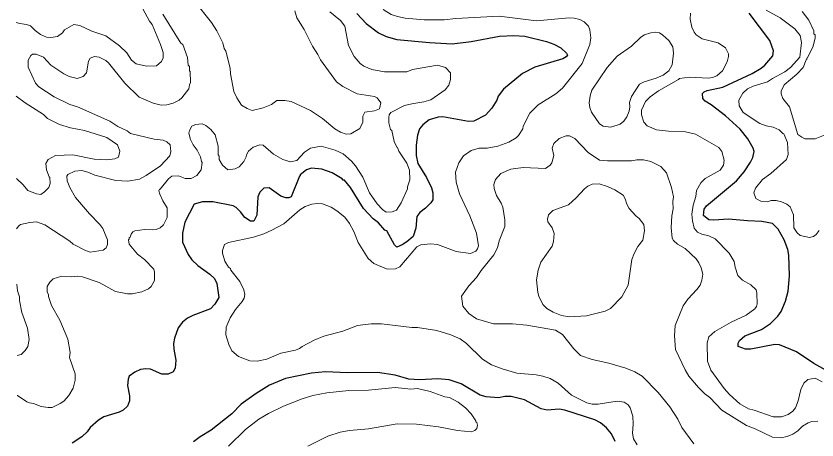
# Model space of a CAD drawing. Extents: x 447.8 to 473.9, y 7733.1 to 7760.8.
# Drawn here: x 447.815 to 451.054, y 7746.626 to 7748.341 of the extents above; entities that cross this region are included whole.
import ezdxf

# ---------------------------------------------------------------- set-up
doc = ezdxf.new("R2010")
doc.units = 0
doc.header["$LTSCALE"] = 0.032
doc.layers.add('1', color=7, linetype='Continuous', lineweight=25)
doc.layers.add('2', color=7, linetype='Continuous', lineweight=13)

msp = doc.modelspace()

# ---------------------------------------------------------------- linework, layer by layer
at = {"layer": '1'}
for points in [[(449.1931, 7748.3517), (449.2314, 7748.3111), (449.2814, 7748.2724), (449.3117, 7748.2577), (449.355, 7748.2465), (449.4867, 7748.2336), (449.5791, 7748.2281), (449.6555, 7748.2377), (449.7705, 7748.26), (449.8286, 7748.2624), (449.8728, 7748.2593), (449.9605, 7748.2374), (449.9898, 7748.2267), (450.0177, 7748.2117), (450.0415, 7748.1901), (450.0452, 7748.1823), (450.0398, 7748.176), (450.0267, 7748.1685), (449.9129, 7748.1347), (449.8638, 7748.1087), (449.7871, 7748.045), (449.7645, 7748.0162), (449.7593, 7748.0012), (449.7391, 7747.9688), (449.7144, 7747.9403), (449.6667, 7747.9155), (449.6451, 7747.9138), (449.5412, 7747.933), (449.522, 7747.9316), (449.4857, 7747.9208), (449.4598, 7747.9003), (449.4467, 7747.8841), (449.4386, 7747.8597), (449.4331, 7747.8193), (449.4338, 7747.7771), (449.4406, 7747.7448), (449.4749, 7747.6882), (449.4955, 7747.6468), (449.5012, 7747.626), (449.5012, 7747.5982), (449.4925, 7747.5852), (449.4718, 7747.5645), (449.4484, 7747.5466), (449.4367, 7747.5297), (449.4322, 7747.4833), (449.421, 7747.4497), (449.3963, 7747.4275), (449.3766, 7747.415), (449.3548, 7747.4067), (449.3452, 7747.4153), (449.3146, 7747.4726), (449.3068, 7747.475), (449.2806, 7747.505)], [(450.8299, 7747.0736), (450.8666, 7747.098), (450.8961, 7747.1269), (450.9091, 7747.1458), (450.9267, 7747.1875), (450.9376, 7747.2284), (450.9424, 7747.2906), (450.9408, 7747.3743), (450.9364, 7747.3966), (450.9218, 7747.4365), (450.8965, 7747.4788), (450.8745, 7747.5023), (450.8306, 7747.5105), (450.7729, 7747.5121), (450.6963, 7747.5201), (450.6371, 7747.5154), (450.617, 7747.5169), (450.5951, 7747.5338), (450.5976, 7747.5596), (450.6076, 7747.5734), (450.7286, 7747.6744), (450.7591, 7747.7103), (450.7853, 7747.7494), (450.7949, 7747.7688), (450.8006, 7747.7926), (450.7965, 7747.8071), (450.7746, 7747.8449), (450.7431, 7747.8839), (450.6846, 7747.9368), (450.6261, 7747.9817), (450.6018, 7747.9964), (450.5927, 7748.0071), (450.5906, 7748.0277), (450.5978, 7748.0348), (450.6103, 7748.0403), (450.6728, 7748.0532), (450.792, 7748.1087), (450.8279, 7748.1298), (450.8427, 7748.142), (450.8758, 7748.1801), (450.8782, 7748.2003), (450.863, 7748.2416), (450.7797, 7748.3522)], [(449.1381, 7747.6776), (449.1344, 7747.6829), (449.0937, 7747.7063), (449.052, 7747.7223), (449.0107, 7747.7262), (448.9896, 7747.7195), (448.9643, 7747.6987), (448.9648, 7747.6945), (448.9617, 7747.6929), (448.9273, 7747.6102), (448.9189, 7747.6052), (448.9064, 7747.6052), (448.8859, 7747.6122), (448.8386, 7747.6458), (448.8176, 7747.6446), (448.8008, 7747.6292), (448.7933, 7747.6093), (448.7893, 7747.5357), (448.7766, 7747.5114), (448.7636, 7747.5117), (448.74, 7747.5256), (448.7234, 7747.5493), (448.706, 7747.5667), (448.6937, 7747.5732), (448.6118, 7747.5891), (448.5697, 7747.5899), (448.5354, 7747.5802), (448.4978, 7747.5077), (448.488, 7747.4622), (448.4882, 7747.4262), (448.5116, 7747.3767), (448.5262, 7747.3553), (448.5508, 7747.3317), (448.5989, 7747.2971), (448.618, 7747.2791), (448.6274, 7747.2589), (448.6354, 7747.2031), (448.6194, 7747.1756), (448.6016, 7747.1563), (448.531, 7747.1305), (448.5092, 7747.1196), (448.4891, 7747.1035), (448.4705, 7747.0804), (448.4562, 7747.0385), (448.452, 7747.0172), (448.4531, 7746.9931), (448.4615, 7746.9494), (448.4592, 7746.9173), (448.4504, 7746.9024), (448.4303, 7746.8926), (448.405, 7746.8929), (448.3597, 7746.9134), (448.3402, 7746.9142), (448.3193, 7746.9109), (448.2964, 7746.9004), (448.2734, 7746.8839), (448.2693, 7746.8724), (448.2668, 7746.8469), (448.2739, 7746.8052), (448.2739, 7746.7847), (448.2664, 7746.7633), (448.2486, 7746.7469), (448.2328, 7746.7385), (448.1706, 7746.7194), (448.1494, 7746.7072), (448.1155, 7746.6772), (448.1034, 7746.6588), (448.0811, 7746.6387), (448.0428, 7746.6138)], [(449.2806, 7747.505), (449.26, 7747.5209), (449.2209, 7747.5624), (449.1679, 7747.647), (449.143, 7747.6772), (449.1381, 7747.6776)], [(450.7652, 7746.9939), (450.7357, 7747.0046), (450.7357, 7747.0177), (450.7403, 7747.0287), (450.7626, 7747.0478), (450.8299, 7747.0736)], [(451.112, 7746.8967), (451.0415, 7746.9352), (450.971, 7746.9833), (450.9027, 7747.0119), (450.8831, 7747.012), (450.7866, 7746.9943), (450.7652, 7746.9939)], [(450.2386, 7746.6208), (450.2236, 7746.651), (450.2033, 7746.6761), (450.179, 7746.6963), (450.1557, 7746.7073), (450.0347, 7746.7475), (450.011, 7746.7514), (449.9626, 7746.7475), (449.9385, 7746.7524), (449.8715, 7746.7885), (449.817, 7746.8019), (449.7913, 7746.8019), (449.7661, 7746.7972), (449.7167, 7746.8006), (449.6923, 7746.8083), (449.6154, 7746.8531), (449.5666, 7746.8694), (449.5205, 7746.8733), (449.4467, 7746.8701), (449.4034, 7746.872), (449.3488, 7746.8881), (449.2766, 7746.8991), (449.1552, 7746.8982), (449.0667, 7746.9022), (449.0106, 7746.8965), (448.9051, 7746.8747), (448.8404, 7746.8483), (448.7858, 7746.8146), (448.7255, 7746.7709), (448.6886, 7746.7327), (448.6045, 7746.6668), (448.5598, 7746.6398), (448.5331, 7746.6186)]]:
    msp.add_lwpolyline(points, dxfattribs=at)
at = {"layer": '2'}
for points in [[(447.8154, 7748.3152), (447.8302, 7748.3103), (447.8579, 7748.3073), (447.8743, 7748.3011), (447.8922, 7748.2821), (447.9144, 7748.2659), (447.9382, 7748.2561), (447.9562, 7748.2545), (447.9838, 7748.2585), (448.003, 7748.273), (448.0121, 7748.2851), (448.0487, 7748.307), (448.0738, 7748.303), (448.1218, 7748.2804), (448.1786, 7748.2608), (448.2337, 7748.221), (448.2629, 7748.1916), (448.2827, 7748.1627), (448.3007, 7748.1477), (448.3431, 7748.1383), (448.3834, 7748.1391), (448.4036, 7748.1573), (448.411, 7748.1723), (448.4109, 7748.1938), (448.4002, 7748.2262), (448.3658, 7748.3063), (448.355, 7748.3203), (448.31, 7748.4029)], [(448.9433, 7748.3623), (448.9514, 7748.3331), (448.9805, 7748.2859), (449.0137, 7748.2195), (449.0362, 7748.1855), (449.0461, 7748.1641), (449.1115, 7748.0745), (449.1367, 7748.0563), (449.1947, 7748.0262), (449.2648, 7748.0156), (449.2761, 7748.0105), (449.2903, 7747.9904), (449.2848, 7747.9657), (449.2648, 7747.9569), (449.2261, 7747.9519), (449.2175, 7747.9354), (449.2174, 7747.9117), (449.2062, 7747.8858), (449.1693, 7747.8642), (449.1498, 7747.8627), (449.1279, 7747.8712), (449.1052, 7747.8841), (449.0553, 7747.9268), (449.0058, 7747.9594), (448.9285, 7747.9948), (448.9029, 7747.9996), (448.8698, 7747.9995), (448.8481, 7747.9833), (448.8144, 7747.9697), (448.7708, 7747.9595), (448.7495, 7747.9673), (448.7272, 7747.9803), (448.708, 7748.0101), (448.6958, 7748.0361), (448.6828, 7748.1078), (448.6819, 7748.1307), (448.6642, 7748.1986), (448.6577, 7748.2102), (448.6514, 7748.2323), (448.6274, 7748.2809), (448.6054, 7748.3143), (448.5371, 7748.4016)], [(449.3889, 7748.3322), (449.358, 7748.3387), (449.3322, 7748.3477), (449.3035, 7748.3646), (449.3005, 7748.3702), (449.2939, 7748.3718)], [(451.0635, 7747.4738), (451.0514, 7747.4577), (451.0404, 7747.449), (451.0244, 7747.4456), (450.9867, 7747.4529), (450.974, 7747.4646), (450.9599, 7747.4843), (450.9597, 7747.5369), (450.9455, 7747.569), (450.9328, 7747.5795), (450.9106, 7747.5898), (450.8895, 7747.5955), (450.8691, 7747.5947), (450.8526, 7747.59), (450.8277, 7747.5916), (450.8062, 7747.6028), (450.7992, 7747.6256), (450.806, 7747.6447), (450.8342, 7747.6797), (450.8671, 7747.7038), (450.9304, 7747.7607), (450.9376, 7747.7815), (450.9353, 7747.829), (450.9199, 7747.8647), (450.9161, 7747.8655), (450.9013, 7747.8805), (450.8772, 7747.8909), (450.8483, 7747.8966), (450.8225, 7747.9064), (450.7562, 7747.951), (450.7389, 7747.9775), (450.7387, 7748.0006), (450.7549, 7748.029), (450.7728, 7748.0461), (450.7959, 7748.057), (450.8539, 7748.0748), (450.8741, 7748.0888), (450.9243, 7748.1151), (450.947, 7748.1324), (450.9849, 7748.1744), (450.9912, 7748.2343), (450.9856, 7748.2616), (450.9642, 7748.2895), (450.9049, 7748.3334), (450.8492, 7748.3652)], [(448.409, 7748.3484), (448.4818, 7748.2312), (448.4895, 7748.2256), (448.5088, 7748.1732), (448.5119, 7748.1419)], [(449.1957, 7747.0898), (449.1374, 7747.0665), (449.0597, 7747.0469), (449.0211, 7747.03), (448.9727, 7747.0042), (448.9621, 7746.9958), (448.945, 7746.989), (448.8862, 7746.9776), (448.8291, 7746.9533), (448.7911, 7746.945), (448.7613, 7746.9464), (448.715, 7746.9643), (448.6877, 7746.9871), (448.6753, 7747.012), (448.6644, 7747.0513), (448.6648, 7747.0823), (448.6818, 7747.1208), (448.7031, 7747.154), (448.7305, 7747.1871), (448.7377, 7747.2004), (448.741, 7747.2145), (448.7366, 7747.2341), (448.7209, 7747.2675), (448.6845, 7747.313), (448.6828, 7747.32), (448.675, 7747.3254), (448.6599, 7747.3497), (448.65, 7747.3823), (448.65, 7747.3931), (448.6584, 7747.4168), (448.6742, 7747.4256), (448.7754, 7747.4471), (448.8175, 7747.4605), (448.8503, 7747.4745), (448.8977, 7747.5), (448.963, 7747.5567), (448.985, 7747.5712), (449.0113, 7747.5796), (449.0345, 7747.5826), (449.055, 7747.5818), (449.0891, 7747.5675), (449.113, 7747.5527), (449.1444, 7747.5273), (449.1642, 7747.5015), (449.181, 7747.4695), (449.1987, 7747.4246), (449.2394, 7747.3598), (449.2626, 7747.3397), (449.316, 7747.3166), (449.3493, 7747.318), (449.3678, 7747.3262), (449.4359, 7747.4082), (449.4527, 7747.4151), (449.4908, 7747.4199), (449.5203, 7747.4175), (449.5953, 7747.3893), (449.6537, 7747.3809), (449.6741, 7747.3896), (449.6816, 7747.399), (449.6854, 7747.4119), (449.6767, 7747.4627), (449.6503, 7747.5328), (449.6087, 7747.6223), (449.5958, 7747.669), (449.5928, 7747.7091), (449.6063, 7747.7477), (449.6249, 7747.7752), (449.6553, 7747.7971), (449.688, 7747.8061), (449.7208, 7747.8069), (449.7639, 7747.8141), (449.8079, 7747.8315), (449.8376, 7747.8485), (449.8471, 7747.8578), (449.8642, 7747.8842), (449.8657, 7747.8961), (449.8925, 7747.9481), (449.9269, 7747.9816), (449.9979, 7748.0259), (450.0246, 7748.0492), (450.105, 7748.1496), (450.1352, 7748.2261), (450.1398, 7748.2521), (450.1359, 7748.2848), (450.1296, 7748.3006), (450.1127, 7748.3176), (450.095, 7748.3273), (450.0725, 7748.3328), (450.0515, 7748.3337), (449.9198, 7748.3209), (449.7696, 7748.3409), (449.5932, 7748.3308), (449.5471, 7748.3251), (449.4663, 7748.3251), (449.3889, 7748.3322)], [(449.0837, 7748.3576), (449.1276, 7748.3234), (449.1454, 7748.3006), (449.1599, 7748.2221), (449.1826, 7748.1769), (449.2063, 7748.1493), (449.222, 7748.1384), (449.254, 7748.1247), (449.3053, 7748.115), (449.3955, 7748.1158), (449.4185, 7748.1248), (449.5191, 7748.1429), (449.5516, 7748.1326), (449.5717, 7748.1106), (449.5717, 7748.0845), (449.5649, 7748.0614), (449.5504, 7748.0424), (449.4925, 7748.0017), (449.465, 7747.9933), (449.4156, 7747.9858), (449.3867, 7747.9785), (449.3315, 7747.9506), (449.3248, 7747.9415), (449.3225, 7747.931), (449.3234, 7747.9091), (449.3295, 7747.8816), (449.3344, 7747.8779), (449.3438, 7747.8335), (449.355, 7747.8102), (449.3584, 7747.8093), (449.3634, 7747.7944), (449.396, 7747.7465), (449.4066, 7747.7171), (449.4082, 7747.6789), (449.3988, 7747.6507), (449.3986, 7747.6424), (449.3729, 7747.5852), (449.3538, 7747.5565), (449.336, 7747.5491), (449.3116, 7747.5482), (449.2971, 7747.5579), (449.2755, 7747.5817), (449.2442, 7747.6256), (449.2172, 7747.6888), (449.1881, 7747.7348), (449.1715, 7747.7545), (449.1388, 7747.7831), (449.1055, 7747.7982), (449.0491, 7747.8143), (449.006, 7747.8071), (448.9819, 7747.7905), (448.9509, 7747.7573), (448.9253, 7747.7511), (448.8945, 7747.7603), (448.857, 7747.7822), (448.8149, 7747.8183), (448.8016, 7747.8207), (448.7739, 7747.8106), (448.7558, 7747.7943), (448.7471, 7747.7802), (448.7459, 7747.7713), (448.7363, 7747.7524)], [(450.5423, 7748.3525), (450.5418, 7748.3288), (450.5481, 7748.2959), (450.5576, 7748.2751), (450.5661, 7748.2644), (450.5904, 7748.2488), (450.6542, 7748.2325), (450.6846, 7748.2119), (450.6968, 7748.1879), (450.697, 7748.1774), (450.6905, 7748.1563), (450.6722, 7748.1195), (450.6497, 7748.0993), (450.6317, 7748.0922), (450.6152, 7748.0894), (450.5389, 7748.0933), (450.4977, 7748.0885), (450.4943, 7748.0841), (450.4136, 7748.0389), (450.3794, 7748.0139), (450.3606, 7747.9952), (450.3445, 7747.9606), (450.3445, 7747.9414), (450.3534, 7747.9123), (450.3679, 7747.8966), (450.4054, 7747.8809), (450.4532, 7747.8753), (450.5226, 7747.872), (450.5629, 7747.8633), (450.6569, 7747.8094), (450.6697, 7747.7931), (450.6793, 7747.7585), (450.676, 7747.7379), (450.6632, 7747.7179), (450.6022, 7747.6842), (450.5842, 7747.6668), (450.5666, 7747.636), (450.564, 7747.6116), (450.5541, 7747.5764), (450.5484, 7747.5395), (450.5502, 7747.5121), (450.5574, 7747.4827), (450.5716, 7747.4672), (450.588, 7747.4585), (450.6172, 7747.4526), (450.6423, 7747.44), (450.6984, 7747.3825), (450.7192, 7747.3477), (450.7229, 7747.3258), (450.734, 7747.2916), (450.7531, 7747.2724), (450.7871, 7747.2545), (450.8079, 7747.2335), (450.8109, 7747.22), (450.8123, 7747.1764), (450.8101, 7747.1665), (450.8025, 7747.1569), (450.7676, 7747.1315), (450.7072, 7747.1035), (450.641, 7747.0656), (450.6173, 7747.0434), (450.6097, 7747.0193), (450.612, 7746.945), (450.6254, 7746.9088), (450.6793, 7746.8346), (450.7002, 7746.81), (450.7417, 7746.7721), (450.777, 7746.7525), (450.8001, 7746.7472), (450.8776, 7746.7204), (450.9109, 7746.7203), (450.9381, 7746.7294), (450.9559, 7746.7427), (450.9678, 7746.7561), (450.9777, 7746.7848), (450.9886, 7746.8306), (451.0008, 7746.8558), (451.017, 7746.8707), (451.047, 7746.8764), (451.0751, 7746.8614)], [(451.0944, 7747.8631), (451.0469, 7747.8449), (451.0056, 7747.8447), (450.9922, 7747.8505), (450.9768, 7747.8619), (450.9424, 7747.9744), (450.9158, 7748.0072), (450.9096, 7748.0269), (450.9096, 7748.0373), (450.9211, 7748.0631), (450.9727, 7748.1059), (450.9979, 7748.133), (451.0098, 7748.1635), (451.0127, 7748.1648), (451.013, 7748.17), (451.016, 7748.1713), (451.0384, 7748.2186), (451.0466, 7748.2521), (451.0465, 7748.2647), (451.0419, 7748.2691), (451.0416, 7748.2807), (451.021, 7748.3242), (450.9938, 7748.3591)], [(448.5162, 7748.0629), (448.514, 7748.0467), (448.4862, 7748.0097), (448.4753, 7748.0008), (448.4514, 7747.9885), (448.4253, 7747.9812), (448.4027, 7747.9804), (448.37, 7747.9881), (448.3139, 7748.0129), (448.256, 7748.0694), (448.1893, 7748.1522), (448.1783, 7748.1608), (448.151, 7748.1747), (448.1322, 7748.1775), (448.1157, 7748.1708), (448.1081, 7748.1579), (448.0999, 7748.1111), (448.0866, 7748.0967), (448.0628, 7748.0878), (448.0302, 7748.0965), (448.0085, 7748.1067), (447.9555, 7748.1418), (447.9268, 7748.1743), (447.8965, 7748.187), (447.882, 7748.1873), (447.8755, 7748.1816), (447.8644, 7748.1619), (447.8644, 7748.1345), (447.8944, 7748.0691), (447.9076, 7748.0548), (447.9702, 7748.0141), (448.033, 7747.9835), (448.0641, 7747.9734), (448.1943, 7747.9154), (448.2267, 7747.894), (448.2642, 7747.8766), (448.2787, 7747.8661), (448.3735, 7747.8431), (448.4106, 7747.8392), (448.4253, 7747.832), (448.4382, 7747.8199), (448.4415, 7747.7928), (448.4369, 7747.775), (448.3995, 7747.7347), (448.3415, 7747.6954), (448.3141, 7747.681), (448.2677, 7747.6734), (448.219, 7747.6762), (448.1343, 7747.6972), (448.1055, 7747.7099), (448.0821, 7747.7158), (448.0536, 7747.7141), (448.0249, 7747.7006), (448.0215, 7747.6935), (448.0217, 7747.6751), (448.0334, 7747.6471), (448.0564, 7747.6065), (448.1122, 7747.541), (448.1541, 7747.4982), (448.166, 7747.4811), (448.1851, 7747.4357), (448.185, 7747.4169), (448.1804, 7747.4029), (448.1681, 7747.3937), (448.1157, 7747.3864), (448.0962, 7747.3922), (448.0469, 7747.4179), (448.0335, 7747.4304), (447.9317, 7747.4969), (447.8981, 7747.5082), (447.8707, 7747.5065), (447.8341, 7747.4973), (447.8272, 7747.4931), (447.8179, 7747.4805)], [(448.5119, 7748.1419), (448.5168, 7748.1363), (448.5169, 7748.1193), (448.52, 7748.1161), (448.5208, 7748.0721), (448.5162, 7748.0629)], [(447.8163, 7748.0164), (447.8529, 7747.9893), (447.9266, 7747.9427), (447.9428, 7747.9268), (447.991, 7747.9018), (448.0356, 7747.889), (448.0917, 7747.8786), (448.1826, 7747.8496), (448.2256, 7747.8207), (448.2354, 7747.7943), (448.2299, 7747.7699), (448.2143, 7747.7628), (448.1825, 7747.7591), (448.1318, 7747.7623), (448.0447, 7747.78), (447.975, 7747.7766), (447.9452, 7747.7604), (447.9366, 7747.744), (447.939, 7747.7187), (447.9495, 7747.6903), (447.9525, 7747.6882), (447.9539, 7747.6639), (447.9483, 7747.6472), (447.9309, 7747.6301), (447.9153, 7747.6197), (447.8977, 7747.6213), (447.8633, 7747.6355), (447.8441, 7747.6583), (447.8173, 7747.6835)], [(448.6372, 7747.7602), (448.6371, 7747.7747), (448.6323, 7747.7795), (448.6322, 7747.8143), (448.621, 7747.86), (448.6036, 7747.8815), (448.5827, 7747.8983), (448.5683, 7747.9049), (448.5412, 7747.9018), (448.5258, 7747.895), (448.5164, 7747.8783), (448.5138, 7747.8675), (448.5208, 7747.8415), (448.5311, 7747.8203), (448.5472, 7747.799), (448.5616, 7747.7722), (448.565, 7747.7529), (448.5682, 7747.7483), (448.5646, 7747.7184), (448.5471, 7747.6964), (448.523, 7747.6837), (448.4995, 7747.6837), (448.4729, 7747.6948), (448.4461, 7747.6932), (448.4315, 7747.6826), (448.3986, 7747.6411), (448.3951, 7747.6403), (448.3935, 7747.6343), (448.3967, 7747.6205), (448.409, 7747.5942), (448.427, 7747.5653), (448.427, 7747.5262), (448.4122, 7747.4968), (448.3982, 7747.4842), (448.3827, 7747.4783), (448.3656, 7747.4762), (448.3367, 7747.4777), (448.2954, 7747.472), (448.2879, 7747.4681), (448.2804, 7747.4593), (448.2763, 7747.446), (448.2732, 7747.4438), (448.2731, 7747.4379), (448.27, 7747.4357), (448.2733, 7747.4177), (448.3064, 7747.378), (448.3346, 7747.3562), (448.3724, 7747.3174), (448.3757, 7747.305), (448.3757, 7747.2713), (448.3614, 7747.2465), (448.3511, 7747.2377), (448.3239, 7747.2256), (448.2851, 7747.2173), (448.2661, 7747.2173), (448.2176, 7747.2272), (448.1516, 7747.2636), (448.084, 7747.2861), (448.0642, 7747.2894), (448.0398, 7747.2862), (448.0003, 7747.2893), (447.9651, 7747.2779), (447.9524, 7747.2652), (447.9415, 7747.2478), (447.9414, 7747.2239), (447.9461, 7747.2153), (447.9463, 7747.207), (447.9587, 7747.1698), (447.9929, 7747.1108), (448.0246, 7747.0344), (448.0344, 7746.9804), (448.0312, 7746.9604), (448.0551, 7746.8933), (448.0551, 7746.8678), (448.0462, 7746.8354), (448.0289, 7746.8063), (448.0082, 7746.7841), (447.9945, 7746.7741), (447.9614, 7746.7581), (447.9458, 7746.7572), (447.9169, 7746.762), (447.8862, 7746.7746), (447.8702, 7746.7761), (447.8598, 7746.7802), (447.8213, 7746.8057), (447.82, 7746.8069)], [(450.0395, 7747.8559), (450.0111, 7747.8456), (449.9905, 7747.8253), (449.983, 7747.8066), (449.9894, 7747.7764), (449.9822, 7747.7475)], [(451.0572, 7746.7019), (451.0338, 7746.7018), (451.0184, 7746.6964), (450.9956, 7746.6827), (450.9767, 7746.664), (450.9566, 7746.6496), (450.934, 7746.64), (450.9081, 7746.6353), (450.8742, 7746.6372), (450.8039, 7746.6717), (450.7688, 7746.6856), (450.6692, 7746.7476), (450.6207, 7746.7989), (450.6006, 7746.8133), (450.575, 7746.8384), (450.5366, 7746.8851), (450.5205, 7746.9106), (450.4824, 7746.9928), (450.4776, 7747.0478), (450.4811, 7747.0899), (450.513, 7747.1694), (450.5319, 7747.1957), (450.5687, 7747.2352), (450.5815, 7747.2531), (450.5889, 7747.2733), (450.5922, 7747.2976), (450.5864, 7747.3233), (450.577, 7747.3428), (450.5655, 7747.3586), (450.5205, 7747.4009), (450.4906, 7747.4181), (450.4742, 7747.433), (450.4681, 7747.443), (450.464, 7747.486), (450.4672, 7747.5333), (450.4727, 7747.5613), (450.4712, 7747.591), (450.4735, 7747.6102), (450.4665, 7747.6478), (450.4454, 7747.7069), (450.4228, 7747.7319), (450.382, 7747.7524), (450.3531, 7747.7597), (450.3253, 7747.76), (450.3046, 7747.7551), (450.2076, 7747.7551), (450.1743, 7747.7584), (450.1293, 7747.7896), (450.0749, 7747.845), (450.0532, 7747.8568), (450.0395, 7747.8559)], [(448.7363, 7747.7524), (448.7177, 7747.7313), (448.7021, 7747.7224), (448.6719, 7747.7183), (448.6504, 7747.7376), (448.6372, 7747.7602)], [(449.9822, 7747.7475), (449.9749, 7747.7383), (449.9561, 7747.7242), (449.8663, 7747.7279), (449.8157, 7747.7223), (449.7759, 7747.7039), (449.7548, 7747.6792), (449.7481, 7747.6601), (449.7482, 7747.643), (449.7584, 7747.6151), (449.7769, 7747.5843), (449.7833, 7747.5676), (449.7913, 7747.5173), (449.792, 7747.4894), (449.7687, 7747.4314), (449.7618, 7747.4034), (449.7468, 7747.3749), (449.6959, 7747.3118), (449.6774, 7747.2829), (449.646, 7747.2498), (449.6167, 7747.2081), (449.6218, 7747.1673), (449.647, 7747.1379), (449.6778, 7747.1161), (449.7455, 7747.0962), (449.823, 7747.0962), (449.8814, 7747.0913), (449.9962, 7747.0705), (450.0249, 7747.0534), (450.0709, 7746.9946), (450.0981, 7746.9684), (450.1453, 7746.9519), (450.2127, 7746.9375), (450.281, 7746.9164), (450.3178, 7746.9018), (450.3474, 7746.8839), (450.4116, 7746.8183), (450.4596, 7746.7606), (450.492, 7746.7103), (450.508, 7746.677), (450.5558, 7746.6115)], [(447.8186, 7747.2566), (447.8219, 7747.23), (447.8291, 7747.206), (447.8292, 7747.1899), (447.8387, 7747.1421), (447.8615, 7747.0792), (447.8692, 7747.0331), (447.8628, 7747.0043), (447.8522, 7746.9879), (447.8363, 7746.9728), (447.8195, 7746.9677)], [(449.5171, 7747.0696), (449.4394, 7747.0808), (449.4158, 7747.0809), (449.2934, 7747.096), (449.252, 7747.0968), (449.1957, 7747.0898)], [(450.3267, 7746.6063), (450.3118, 7746.6317), (450.3076, 7746.6534), (450.3108, 7746.6903), (450.309, 7746.7221), (450.2991, 7746.7559), (450.29, 7746.7681), (450.2748, 7746.7796), (450.2462, 7746.7833), (450.1697, 7746.7708), (450.1452, 7746.7708), (450.1231, 7746.7771), (450.0616, 7746.8079), (450.0077, 7746.856), (449.9759, 7746.8747), (449.9458, 7746.8847), (449.9182, 7746.89), (449.8406, 7746.8966), (449.7809, 7746.9136), (449.7382, 7746.9303), (449.7013, 7746.9536), (449.6364, 7747.017), (449.6113, 7747.0349), (449.5735, 7747.0518), (449.5171, 7747.0696)], [(448.6742, 7746.6019), (448.7435, 7746.6694), (448.7977, 7746.7108), (448.836, 7746.7338), (448.8971, 7746.7631), (448.9731, 7746.7933), (449.0158, 7746.8061), (449.0719, 7746.8173), (449.161, 7746.826), (449.2405, 7746.8277), (449.3486, 7746.8388), (449.4123, 7746.8325), (449.4393, 7746.834), (449.4896, 7746.8229), (449.5499, 7746.8016), (449.5685, 7746.7979), (449.6028, 7746.7794), (449.6329, 7746.7561), (449.6557, 7746.7317), (449.6742, 7746.7041), (449.6745, 7746.6996), (449.679, 7746.6976), (449.6808, 7746.686), (449.6787, 7746.6728), (449.671, 7746.665), (449.6575, 7746.6594), (449.6003, 7746.665), (449.524, 7746.6801), (449.4345, 7746.6905), (449.3562, 7746.6913), (449.2412, 7746.6721), (449.1642, 7746.6649), (449.1267, 7746.6579), (449.0758, 7746.6417), (448.9949, 7746.6017)]]:
    msp.add_lwpolyline(points, dxfattribs=at)
for points in [[(450.2465, 7748.179), (450.3038, 7748.2193), (450.3423, 7748.2554), (450.3562, 7748.2643), (450.3823, 7748.2736), (450.4028, 7748.276), (450.4174, 7748.2728), (450.4308, 7748.2642), (450.4547, 7748.2419), (450.471, 7748.2162), (450.4743, 7748.1913), (450.468, 7748.1441), (450.4551, 7748.1199), (450.4318, 7748.1022), (450.4043, 7748.0896), (450.3551, 7748.0747), (450.3365, 7748.066), (450.3045, 7748.0158), (450.2956, 7747.9911), (450.2971, 7747.974), (450.2947, 7747.9562), (450.2854, 7747.9328), (450.2729, 7747.916), (450.2587, 7747.9035), (450.2201, 7747.8914), (450.189, 7747.8961), (450.1746, 7747.9051), (450.1423, 7747.9517), (450.1353, 7747.9704), (450.1329, 7747.9893), (450.1366, 7748.0177), (450.1437, 7748.0413), (450.2056, 7748.1324)], [(450.0801, 7747.6053), (450.1134, 7747.6418), (450.1278, 7747.6531), (450.1444, 7747.6613), (450.174, 7747.6618), (450.2073, 7747.6514), (450.237, 7747.6381), (450.27, 7747.6161), (450.2787, 7747.6011), (450.2849, 7747.5802), (450.2953, 7747.5625), (450.3213, 7747.533), (450.3346, 7747.5227), (450.354, 7747.4975), (450.3573, 7747.4726), (450.3493, 7747.434), (450.3296, 7747.4091), (450.3147, 7747.3805), (450.3058, 7747.3563), (450.29, 7747.2527), (450.2644, 7747.2052), (450.2187, 7747.1584), (450.1979, 7747.1472), (450.1223, 7747.1283), (450.0524, 7747.1243), (450.0212, 7747.1305), (449.9879, 7747.1429), (449.9616, 7747.1578), (449.9452, 7747.1743), (449.9293, 7747.208), (449.9253, 7747.2234), (449.9205, 7747.2743), (449.9269, 7747.3137), (449.9375, 7747.346), (449.9837, 7747.4105), (449.9893, 7747.4288), (449.9909, 7747.4609), (449.9827, 7747.4839), (449.966, 7747.5088), (449.9638, 7747.5196), (449.9679, 7747.5364), (449.9862, 7747.5551), (450.0493, 7747.578)]]:
    msp.add_lwpolyline(points, close=True, dxfattribs=at)

doc.saveas('drawing.dxf')
